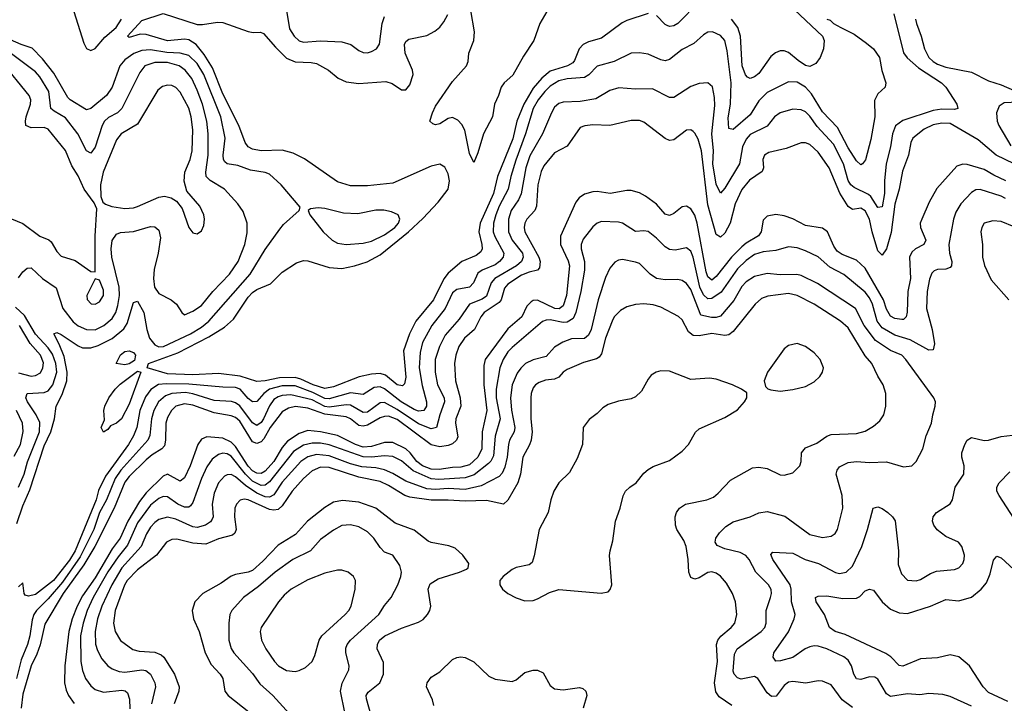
# Model space of a CAD drawing. Header units: inches. Extents: x 1308407 to 1441228, y 959628 to 1036311.
# Tile 487 of 656: x 1401095 to 1405724, y 984213 to 987427. Entities that reach past the tile are written whole.
import ezdxf

# ---------------------------------------------------------------- set-up
doc = ezdxf.new("R2010")
doc.units = ezdxf.units.IN
doc.header["$MEASUREMENT"] = 0
doc.layers.add('B4908', color=7, linetype='Continuous')

msp = doc.modelspace()

# ---------------------------------------------------------------- linework, layer by layer
at = {"layer": 'B4908', "color": 5}
for points, elevation in [([(1404684.8, 987524.8), (1404869.7, 987349.7), (1404877.8, 987330), (1404875.1, 987290), (1404859.2, 987250), (1404838.5, 987221.5), (1404810, 987206.9), (1404790, 987211.7), (1404754.7, 987234.7), (1404710, 987273), (1404690, 987280.8), (1404670, 987280.4), (1404648.2, 987271.8), (1404626.2, 987253.8), (1404570, 987174.8), (1404550, 987158), (1404530, 987150.8), (1404517.4, 987157.4), (1404507.4, 987167.4), (1404492.7, 987210), (1404483.8, 987350), (1404470.9, 987390), (1404442.3, 987430)], 2720), ([(1402349.6, 987470), (1402364, 987384), (1402385.3, 987350), (1402410, 987328.3), (1402430, 987321.5), (1402510, 987327.8), (1402610, 987322.8), (1402652.2, 987310), (1402690, 987281.7), (1402710, 987272.9), (1402730, 987271.5), (1402750, 987277.3), (1402772.4, 987290), (1402787.2, 987312.8), (1402799.5, 987410), (1402810, 987442.7)], 2740), ([(1403573.8, 987466.2), (1403540.6, 987410), (1403512.4, 987330), (1403463.6, 987256.4), (1403413.2, 987166.8), (1403372.7, 987130), (1403358.8, 987110), (1403346.5, 987070), (1403327.6, 987030), (1403318.9, 986970), (1403276.3, 986890), (1403250, 986801.1), (1403230, 986755.4), (1403210, 986798.5), (1403187.4, 986907.4), (1403173.9, 986933.9), (1403155.2, 986955.2), (1403130, 986967), (1403110, 986962.9), (1403070, 986936.8), (1403050, 986932.4), (1403037.1, 986937.1), (1403024.3, 986950), (1403035.5, 986990), (1403050, 987020.8), (1403130, 987136.6), (1403196.4, 987210), (1403204.5, 987230), (1403207.4, 987270), (1403230.3, 987329.7), (1403233.6, 987370), (1403217.1, 987470)], 2680), ([(1404288.4, 987510), (1404190.2, 987410), (1404170, 987398.4), (1404150, 987395.7), (1404140, 987400), (1404130, 987405), (1404090, 987446.6)], 2720), ([(1405204.6, 987455.4), (1405250, 987272.1), (1405267.6, 987247.6), (1405320.9, 987200.9), (1405429.3, 987130), (1405449.2, 987110), (1405500.8, 987030), (1405505.5, 987010), (1405490, 987005.4), (1405430, 987006), (1405390, 987000.3), (1405247.4, 986952.6), (1405212.6, 986927.4), (1405198, 986890), (1405189.2, 986830), (1405168.9, 986750), (1405161.3, 986670), (1405161.6, 986610), (1405150, 986547.3), (1405130, 986544), (1405096.2, 986596.3), (1405085.5, 986605.5), (1405017.8, 986637.8), (1405003.4, 986650), (1404990, 986670.7), (1404968.1, 986750), (1404921.3, 986841.3), (1404845.1, 986925.1), (1404810, 986973.7), (1404790, 986993.7), (1404770, 987003.4), (1404730, 987006.4), (1404671.2, 986988.8), (1404644.2, 986970), (1404610, 986927), (1404530, 986887.3), (1404510, 986864.7), (1404493.6, 986830), (1404479.3, 986750), (1404410, 986634.8), (1404390, 986611.6), (1404370, 986653.5), (1404354.7, 986750), (1404357.4, 986810), (1404348.8, 986891.2), (1404363.1, 987023.1), (1404362.1, 987062.1), (1404351.8, 987111.8), (1404330, 987129.7), (1404290, 987126.8), (1404250, 987112.5), (1404170, 987061.4), (1404150, 987061.2), (1404070, 987102.9), (1403990, 987100.6), (1403912.4, 987107.6), (1403870, 987094.8), (1403804.2, 987055.8), (1403730, 987042.1), (1403650, 987040.2), (1403630, 987033.1), (1403610, 987015.4), (1403594.8, 986990), (1403553.2, 986890), (1403493.2, 986786.8), (1403475, 986730), (1403452.3, 986607.7), (1403440.4, 986579.6), (1403406.1, 986530), (1403393.3, 986490), (1403393.8, 986430), (1403411.4, 986391.4), (1403458.6, 986330), (1403462.4, 986310), (1403455, 986290), (1403430.6, 986270), (1403328.4, 986210), (1403312.4, 986190), (1403290, 986126.6), (1403270, 986112.7), (1403209.5, 986090), (1403161.1, 986018.9), (1403095.5, 985944.5), (1403069.2, 985890), (1403049.3, 985830), (1403048, 985770), (1403059.9, 985710), (1403091.7, 985650), (1403093.3, 985630), (1403070.5, 985570), (1403055.2, 985510), (1403030, 985503.9), (1402970, 985526.4), (1402870, 985594.4), (1402810, 985627.6), (1402790, 985626.5), (1402730, 985582.4), (1402710, 985580.9), (1402650, 985614.5), (1402630, 985616.6), (1402550, 985605.1), (1402530, 985608.9), (1402470, 985640), (1402370, 985664.1), (1402330, 985660.5), (1402310, 985654.1), (1402290, 985640.8), (1402270, 985611.8), (1402241.3, 985550), (1402230, 985533.1), (1402210, 985519.1), (1402190, 985531.4), (1402130, 985611.5), (1402110, 985625.8), (1402091.9, 985631.9), (1402010, 985636.7), (1401910, 985668.2), (1401874.6, 985674.6), (1401810.3, 985670), (1401781.3, 985658.7), (1401748.7, 985630), (1401726.1, 985590), (1401714.9, 985550), (1401707.4, 985472.6), (1401697.7, 985450), (1401571.6, 985310), (1401544.3, 985270), (1401503.5, 985170), (1401470.6, 985110), (1401444.1, 985030), (1401378.9, 984901.1), (1401296.9, 984783.1), (1401230, 984703.9), (1401174.8, 984650), (1401162.3, 984630), (1401153.9, 984606.1), (1401143.1, 984530), (1401132.5, 984490), (1401102.8, 984417.3), (1401079.9, 984330)], 2760), ([(1404890.5, 987430), (1404905, 987425), (1404921.1, 987410), (1404955.8, 987390), (1405018.4, 987358.4), (1405076.8, 987316.8), (1405110.1, 987290.1), (1405137.8, 987250), (1405148.9, 987188.9), (1405168, 987130), (1405164, 987110), (1405130, 987078.4), (1405113.4, 987046.6), (1405115.7, 986970), (1405096.7, 986863.3), (1405071.7, 986768.3), (1405058, 986750), (1405050, 986744.7), (1405030, 986763.9), (1404990, 986824.9), (1404940.9, 986920.9), (1404870, 986993.8), (1404818.3, 987078.3), (1404790, 987109.9), (1404750, 987133.9), (1404710, 987134.8), (1404610, 987085.3), (1404570, 987045.6), (1404530, 986979.2), (1404450, 986911.1), (1404430, 986915.1), (1404426.1, 986966.1), (1404437.4, 987030), (1404439.8, 987130), (1404421.4, 987281.4), (1404409.8, 987330), (1404390, 987353.3), (1404352.7, 987370), (1404330, 987368.7), (1404310, 987356.4), (1404264.7, 987315.3), (1404210, 987287.4), (1404150, 987239.8), (1404130, 987234), (1404110, 987238.3), (1404050, 987264.9), (1404008.7, 987271.3), (1403970.9, 987269.1), (1403890, 987230.4), (1403811, 987209), (1403771.5, 987168.5), (1403750, 987155.7), (1403670, 987148.9), (1403630, 987139.1), (1403590, 987114), (1403563.7, 987090), (1403533.1, 987050), (1403510.1, 987010), (1403473.5, 986890), (1403427.5, 986767.5), (1403404.4, 986690), (1403392.4, 986630), (1403350, 986550.5), (1403333.7, 986510), (1403322.8, 986470), (1403322, 986430), (1403328.6, 986408.6), (1403371.5, 986330), (1403368.6, 986310), (1403351.6, 986290), (1403330, 986274.8), (1403270.4, 986249.6), (1403250, 986235.9), (1403228.4, 986190), (1403210.2, 986170), (1403150, 986158.9), (1403130, 986143.7), (1403095.7, 986070), (1403033.6, 985990), (1402989.3, 985910), (1402977.7, 985862.3), (1402974.2, 985790), (1402987.5, 985707.5), (1403008.3, 985630), (1403008.4, 985610), (1402994.8, 985590), (1402970, 985587.3), (1402950, 985594.7), (1402888.8, 985630), (1402810, 985690.9), (1402790, 985700.6), (1402761.3, 985698.7), (1402710, 985664.4), (1402650, 985672.2), (1402550, 985644.3), (1402530, 985646.8), (1402473.8, 985673.8), (1402390, 985705.2), (1402330, 985706.2), (1402269.7, 985690.3), (1402243, 985670), (1402210, 985632.6), (1402190, 985630.4), (1402170, 985645.9), (1402131.4, 985690), (1402110, 985697.9), (1402050, 985698.9), (1401890, 985713.9), (1401784.3, 985715.7), (1401748.2, 985711.8), (1401711.9, 985688.1), (1401686.2, 985653.8), (1401660.1, 985590), (1401646.8, 985510), (1401630.1, 985470), (1401607.2, 985430), (1401498.2, 985281.8), (1401466.3, 985213.7), (1401454.8, 985170), (1401356.7, 984930), (1401330, 984885.5), (1401255, 984790), (1401170, 984725.5), (1401136.3, 984716.3), (1401121.5, 984721.5), (1401116, 984730), (1401110, 984779), (1401090, 984761.2)], 2740), ([(1401350, 987465.7), (1401396.6, 987316.6), (1401410, 987291.7), (1401430, 987281.8), (1401450, 987292.2), (1401495.4, 987344.6), (1401548.7, 987390), (1401573.4, 987430)], 2740), ([(1404050, 987455.8), (1403950, 987424.1), (1403927.7, 987412.3), (1403830, 987340.2), (1403770, 987323.2), (1403744.7, 987310), (1403725.8, 987290), (1403704.4, 987235.6), (1403695.8, 987224.2), (1403671.2, 987210), (1403590, 987185.8), (1403550, 987153), (1403510, 987105.5), (1403465, 987030), (1403433.1, 986950), (1403413.6, 986866.4), (1403342.1, 986690), (1403322.7, 986610), (1403259.9, 986470), (1403254.1, 986430), (1403268.7, 986370), (1403269, 986350), (1403263.8, 986336.2), (1403242.1, 986317.9), (1403174.3, 986290), (1403110, 986235.5), (1403090, 986208.7), (1403041.2, 986110), (1402957.8, 986010), (1402927.4, 985950), (1402899.9, 985870), (1402910, 985746), (1402905.1, 985714.9), (1402895, 985705), (1402870, 985711.2), (1402815.3, 985755.3), (1402790, 985763.1), (1402750, 985760.3), (1402691.5, 985748.5), (1402570, 985700.7), (1402530, 985693.2), (1402474.7, 985710), (1402417.1, 985737.1), (1402390, 985744.8), (1402317.1, 985742.9), (1402249.6, 985729.6), (1402210, 985726.7), (1402131.7, 985751.7), (1402030, 985763.1), (1401910, 985756.8), (1401790, 985761.8), (1401694, 985790), (1401700.5, 985810), (1401838.5, 985861.5), (1401984.2, 985935.8), (1402058.3, 985981.7), (1402100.2, 986019.8), (1402170, 986122.8), (1402190, 986144.4), (1402210, 986158.2), (1402274, 986186), (1402330, 986240.7), (1402396.3, 986283.7), (1402430, 986295.4), (1402450, 986294), (1402550, 986262.7), (1402610, 986258), (1402669.6, 986269.6), (1402728.3, 986288.3), (1402790, 986321), (1402922.9, 986430), (1402990, 986492.8), (1403062.2, 986570), (1403109.9, 986630), (1403116.3, 986670), (1403110, 986702.6), (1403093.7, 986733.7), (1403070, 986747.8), (1403030, 986738), (1402850, 986659.1), (1402730, 986645.8), (1402650, 986645.8), (1402590, 986664.3), (1402433.6, 986773.6), (1402380.3, 986800.3), (1402330, 986813.6), (1402230, 986810.9), (1402190, 986818.5), (1402169.8, 986830), (1402155.4, 986850), (1402125.3, 986930), (1402050, 987078.1), (1402001.6, 987201.6), (1401963.4, 987263.4), (1401925.5, 987310), (1401890, 987332.1), (1401870, 987335.4), (1401790, 987328.1), (1401690, 987358.2), (1401661.4, 987358.6), (1401610, 987342.7), (1401601.7, 987350), (1401670, 987423.5), (1401770, 987456.2), (1401930, 987405.3), (1401955.2, 987404.8), (1402024.7, 987415.3), (1402050, 987413.2), (1402168.9, 987371.1), (1402193.4, 987366.6), (1402228.2, 987368.2), (1402242.2, 987362.2), (1402297.4, 987297.4), (1402350, 987245.6), (1402390, 987229.1), (1402465.9, 987225.9), (1402490, 987220.6), (1402547.4, 987190), (1402592.6, 987152.6), (1402630, 987134.8), (1402690, 987127.3), (1402816.2, 987136.2), (1402847, 987127), (1402890, 987097.1), (1402910, 987097.1), (1402930, 987120.5), (1402945.3, 987170), (1402942.8, 987190), (1402908.3, 987270), (1402904.3, 987310), (1402910, 987324.9), (1402924.8, 987335.2), (1403010, 987353.6), (1403047.1, 987372.9), (1403070, 987391.7), (1403090, 987416.4), (1403108.7, 987451.3)], 2720), ([(1405306.6, 987430), (1405310.9, 987410), (1405333.5, 987350), (1405348.9, 987290), (1405370, 987249.3), (1405389.3, 987230), (1405410, 987217.7), (1405450, 987204.6), (1405570, 987180.1), (1405650, 987139.1), (1405710, 987120.7), (1405770, 987094)], 2780), ([(1401081.8, 985058.2), (1401110, 985142), (1401143.4, 985216.6), (1401210, 985424.2), (1401241.3, 985490), (1401258.5, 985550), (1401267.2, 985610), (1401294.5, 985665.5), (1401317, 985730), (1401318.2, 985770), (1401304, 985844), (1401281.2, 985901.2), (1401255.1, 985950), (1401270, 985956.1), (1401290, 985947.5), (1401370, 985894.1), (1401390, 985885.2), (1401430, 985884), (1401464.2, 985895.8), (1401530, 985928.8), (1401585.7, 985974.3), (1401600.9, 985999.1), (1401630, 986097.1), (1401650, 986103.7), (1401678.3, 986050), (1401692.7, 985970), (1401705.6, 985930), (1401730, 985899.1), (1401749.8, 985889.8), (1401770.7, 985890), (1401898.7, 985950), (1401950, 985980.9), (1401984.9, 986010), (1402178.3, 986230), (1402250, 986347.2), (1402318, 986442), (1402336, 986464), (1402409.2, 986530), (1402414, 986546), (1402325.4, 986650), (1402270, 986700.2), (1402248.7, 986708.7), (1402180.2, 986720.2), (1402121.2, 986741.2), (1402070, 986749), (1402059.1, 986759.1), (1402052.9, 986770), (1402051.4, 986790), (1402061.8, 986870), (1402040.6, 986970), (1401960.8, 987170), (1401930, 987220.8), (1401890, 987258.3), (1401850, 987269.7), (1401787.7, 987272.3), (1401710, 987285.6), (1401670, 987283), (1401632.1, 987267.9), (1401590, 987239.1), (1401565.9, 987210), (1401529.6, 987110), (1401503.4, 987070), (1401430, 987009.9), (1401410, 987003.2), (1401332.3, 987050), (1401321.2, 987061.2), (1401255.1, 987175.1), (1401202.4, 987242.4), (1401153.5, 987293.5), (1401102.4, 987310), (1401012.2, 987350)], 2740), ([(1401090, 986212.9), (1401110, 986241.1), (1401130, 986259.6), (1401150, 986260.2), (1401203.2, 986210), (1401267, 986167), (1401298.8, 986070), (1401346.7, 986006.7), (1401370, 985987.9), (1401409.1, 985970), (1401450, 985968.8), (1401491.3, 985988.7), (1401530, 986022.5), (1401547.1, 986050), (1401557.3, 986082.7), (1401564.2, 986130), (1401563, 986170), (1401528.6, 986310), (1401525.6, 986350), (1401530.4, 986389.6), (1401550, 986419.3), (1401570, 986426.6), (1401630, 986430.8), (1401710, 986455.2), (1401730, 986453.8), (1401750, 986438.3), (1401758.1, 986401.9), (1401747, 986330), (1401727.9, 986252.1), (1401725, 986210), (1401729.6, 986170), (1401750, 986139.3), (1401807, 986110), (1401833.1, 986090), (1401858, 986050), (1401870, 986039.3), (1401910, 986056.9), (1401950, 986083.5), (1402004, 986150), (1402082.2, 986230), (1402123.2, 986290), (1402154, 986370), (1402165.3, 986425.3), (1402164.8, 986470), (1402145.4, 986525.4), (1402121.4, 986561.4), (1402058, 986630), (1401991.3, 986671.3), (1401972.3, 986690), (1401969.9, 986710), (1401981.5, 986790), (1401981.8, 986890), (1401975.7, 986950), (1401954.4, 987030), (1401930, 987095.4), (1401904.3, 987150), (1401874, 987190), (1401844.8, 987210), (1401790, 987226), (1401730, 987226.3), (1401683.9, 987210), (1401660.4, 987179.6), (1401575.3, 987010), (1401555.2, 986990), (1401512.2, 986967.8), (1401494.2, 986950), (1401483.7, 986930), (1401450, 986828.3), (1401430, 986800.4), (1401410, 986810.9), (1401369.4, 986890), (1401310, 986966.1), (1401256.8, 986996.8), (1401242.2, 987010), (1401231.8, 987090), (1401190, 987158.9), (1401170, 987181.6), (1401026, 987290)], 2760), ([(1401030, 986502.4), (1401110, 986468.7), (1401190, 986410.2), (1401232.4, 986392.4), (1401243.5, 986383.5), (1401270, 986337), (1401290, 986314.9), (1401355.8, 986295.8), (1401430, 986243), (1401450, 986242), (1401449.9, 986410), (1401457.9, 986537.9), (1401445.5, 986565.5), (1401398.4, 986630), (1401370, 986692.9), (1401339.8, 986739.8), (1401310, 986811.6), (1401230, 986912.2), (1401210, 986920.4), (1401150, 986918.7), (1401125, 986930), (1401122, 986950), (1401125.8, 986970), (1401146.2, 987030), (1401147, 987050), (1401140.5, 987070), (1401009.4, 987230)], 2780), ([(1405790, 987039.8), (1405723.9, 987036.1), (1405700, 987020), (1405687.3, 986990), (1405690.6, 986950.6), (1405698.9, 986930), (1405754.4, 986834.4)], 2780), ([(1405770.3, 986750), (1405686.7, 986790), (1405601.6, 986861.6), (1405470, 986938.6), (1405430, 986940.1), (1405390, 986933.6), (1405347.2, 986912.8), (1405294, 986870), (1405285, 986850), (1405274.6, 986790), (1405245.4, 986714.6), (1405230.4, 986630), (1405210, 986559.2), (1405193.1, 986426.9), (1405170, 986349.8), (1405150, 986320.8), (1405130, 986340.7), (1405102.6, 986430), (1405089.9, 986490), (1405070, 986529.1), (1405050, 986541.2), (1405010, 986534.7), (1404990, 986549.2), (1404951.7, 986611.7), (1404901.5, 986730), (1404850, 986803.9), (1404810, 986840.2), (1404790, 986848.1), (1404770, 986848), (1404698.8, 986821.2), (1404617.3, 986802.7), (1404596.5, 986790), (1404589.5, 986770.5), (1404591.6, 986730), (1404585.8, 986714.2), (1404527.1, 986672.9), (1404490.6, 986629.4), (1404458.5, 986561.5), (1404436, 986470), (1404410, 986423.6), (1404390, 986404.7), (1404370, 986417.5), (1404330, 986556.8), (1404300.9, 986810), (1404285.3, 986865.3), (1404270, 986894.2), (1404261.3, 986901.3), (1404250, 986908.9), (1404230, 986907.1), (1404170, 986862.5), (1404150, 986859.8), (1404130, 986869), (1404030, 986946), (1404010, 986953.2), (1403970, 986954), (1403870, 986929), (1403790, 986933), (1403751.7, 986928.3), (1403730, 986920.4), (1403670, 986832.8), (1403610, 986801.5), (1403559.2, 986740.8), (1403546.9, 986713.1), (1403531.3, 986650), (1403525.4, 986550), (1403517.1, 986530), (1403480.1, 986490), (1403470.6, 986470), (1403467.1, 986450), (1403469.7, 986430), (1403535.9, 986310), (1403541.9, 986290), (1403538.8, 986261.2), (1403530.4, 986249.6), (1403490, 986240.4), (1403454.3, 986225.7), (1403390, 986184.1), (1403374.7, 986165.3), (1403358.3, 986110), (1403350, 986098), (1403278.5, 986050), (1403263.4, 986030), (1403232.8, 985970), (1403186.1, 985930), (1403160.5, 985890), (1403145.6, 985850), (1403139.1, 985810), (1403143.7, 985730), (1403166.9, 985650), (1403169.7, 985610.3), (1403145.7, 985550), (1403144.6, 985530), (1403154.5, 985465.5), (1403149.5, 985450), (1403130, 985433.7), (1403110, 985425.7), (1403070, 985419.3), (1403030, 985427.9), (1402870, 985547.9), (1402830, 985562.5), (1402810, 985562.1), (1402790, 985555), (1402730, 985521.3), (1402710, 985515.5), (1402690, 985519.2), (1402650, 985550.9), (1402630, 985560.8), (1402530, 985572.5), (1402450, 985601.5), (1402391.7, 985608.3), (1402359, 985601), (1402330, 985583.1), (1402272.9, 985510), (1402243.9, 985456.1), (1402230, 985442.7), (1402210, 985435.4), (1402190, 985441.8), (1402130, 985539.2), (1402110, 985556.6), (1402090, 985564.9), (1402010, 985579), (1401910, 985614.3), (1401870, 985621.7), (1401830, 985610.3), (1401808.8, 985590), (1401790, 985557.1), (1401782.6, 985530), (1401781.4, 985450), (1401776.1, 985424), (1401764.4, 985410), (1401718.2, 985381.8), (1401690, 985358.2), (1401610, 985279.5), (1401590, 985252.8), (1401539, 985130), (1401448.7, 984950), (1401396.3, 984863.7), (1401299.7, 984730), (1401214.1, 984585.9), (1401192.4, 984487.6), (1401176.4, 984443.6), (1401149.4, 984390), (1401110, 984256), (1401101.6, 984190)], 2780), ([(1405731.5, 986670), (1405675.8, 986695.8), (1405630, 986723.5), (1405550, 986747.1), (1405530, 986748.6), (1405501.8, 986738.2), (1405406.8, 986633.2), (1405371.4, 986570), (1405335.9, 986490), (1405329.1, 986470), (1405330.7, 986450), (1405354.8, 986390), (1405346.5, 986370), (1405307.1, 986350), (1405290, 986334.7), (1405279.2, 986310), (1405282.7, 986210), (1405270.4, 986149.6), (1405268.3, 986051.7), (1405263, 986030), (1405250, 986017.5), (1405242.7, 986017.3), (1405210, 986022.9), (1405190, 986033.7), (1405170, 986065.5), (1405156.5, 986110), (1405070, 986259.1), (1405030, 986295.9), (1404962.6, 986322.6), (1404939.3, 986339.3), (1404922.7, 986362.7), (1404893.1, 986430), (1404870, 986446.4), (1404790, 986459.5), (1404730.8, 986490.8), (1404690, 986504.6), (1404650, 986510.9), (1404610, 986503.9), (1404590, 986484.7), (1404581.4, 986430), (1404569.5, 986410.5), (1404510, 986376.8), (1404490, 986359.7), (1404441.9, 986310), (1404370, 986219.3), (1404350, 986203.2), (1404330, 986217.7), (1404322.2, 986242.2), (1404280.9, 986470), (1404270, 986508.4), (1404250, 986538.4), (1404230, 986550.6), (1404210, 986546.6), (1404170, 986515.3), (1404150, 986505.9), (1404130, 986513.6), (1404090, 986559.5), (1404037.5, 986597.5), (1404010, 986613.6), (1403970, 986623.7), (1403950, 986623.9), (1403870.7, 986609.3), (1403810, 986619), (1403790, 986617.6), (1403750, 986606.5), (1403726, 986590), (1403710.1, 986569.9), (1403637.5, 986410), (1403638.4, 986370), (1403674.2, 986294.2), (1403680.4, 986270), (1403666.7, 986130), (1403650, 986081.7), (1403631.6, 986068.4), (1403610.7, 986069.3), (1403530, 986107.8), (1403510, 986106.8), (1403499.3, 986100.7), (1403480.3, 986079.7), (1403455.4, 986030), (1403390, 985973.5), (1403283.8, 985830), (1403278.2, 985801.8), (1403277.8, 985710), (1403291, 985590), (1403269.8, 985490), (1403267.7, 985410), (1403249.1, 985370), (1403210, 985334.5), (1403170, 985322.7), (1403130, 985322.2), (1403067.1, 985312.9), (1403030, 985314.1), (1402988.4, 985330), (1402963.2, 985350), (1402931.5, 985391.5), (1402910.7, 985410), (1402850, 985439.3), (1402810, 985440.1), (1402750, 985419.8), (1402710, 985417.5), (1402674.8, 985430), (1402590, 985471.5), (1402509.8, 985490.2), (1402450, 985495.2), (1402410, 985481), (1402354.6, 985445.4), (1402330, 985416), (1402290.6, 985350), (1402250, 985304.5), (1402230, 985293), (1402210, 985294.9), (1402190, 985306.9), (1402170, 985328), (1402110, 985420.1), (1402090, 985441.1), (1402050, 985459.4), (1401974.4, 985465.6), (1401950, 985455.7), (1401932.2, 985430), (1401897.1, 985330), (1401870, 985273.7), (1401850, 985257.7), (1401790, 985289.9), (1401770, 985281.8), (1401690, 985202.2), (1401658.1, 985161.9), (1401604.5, 985070), (1401567.9, 984990), (1401530, 984939.9), (1401450, 984803.3), (1401390, 984718.1), (1401365.4, 984670), (1401341.9, 984610), (1401326.9, 984550), (1401307.4, 984390), (1401306.8, 984310), (1401314.3, 984274.3), (1401325.3, 984250), (1401351.7, 984211.7)], 2820), ([(1405730, 986586.3), (1405710, 986597.3), (1405611, 986629), (1405590, 986626.5), (1405570, 986615.3), (1405519.3, 986560.7), (1405497, 986523), (1405485.1, 986490), (1405463.5, 986370), (1405467.2, 986330), (1405477.3, 986290), (1405476.2, 986270), (1405470, 986262.7), (1405450, 986254.8), (1405410, 986252.2), (1405393.9, 986246.1), (1405384.2, 986235.8), (1405372.9, 986207.1), (1405362, 986150), (1405358.4, 986070), (1405385, 985970), (1405396.7, 985903.3), (1405390, 985875.1), (1405370, 985873.1), (1405281.7, 985921.7), (1405210, 985944.6), (1405150, 985978.3), (1405126.8, 986010), (1405104.5, 986090), (1405090, 986120.2), (1405070, 986146.5), (1404969.5, 986229.5), (1404904.3, 986264.3), (1404850, 986312.3), (1404790, 986340.2), (1404750, 986354.4), (1404710, 986359.8), (1404650, 986341.4), (1404590, 986335.6), (1404550, 986323.7), (1404510, 986294.7), (1404470, 986255.3), (1404393.3, 986146.7), (1404350, 986116.4), (1404330, 986115.1), (1404310, 986133), (1404292.2, 986170), (1404262, 986310), (1404250, 986339.3), (1404230, 986355.3), (1404176.4, 986343.6), (1404150, 986346.6), (1404130, 986359), (1404090, 986399.4), (1404050, 986431.5), (1404030, 986435.1), (1403990, 986430.7), (1403930, 986469.8), (1403910, 986475.7), (1403830, 986479), (1403810, 986470.7), (1403790, 986453.8), (1403744.9, 986395.1), (1403735, 986370), (1403735.4, 986350), (1403750.6, 986290), (1403750.1, 986250), (1403734.2, 986150), (1403709.8, 986050.2), (1403697.4, 986022.6), (1403670, 986004.9), (1403650, 986003.4), (1403590, 986015.6), (1403570, 986014.8), (1403552.5, 986007.5), (1403410, 985885.3), (1403390, 985864.9), (1403368.2, 985830), (1403352.8, 985790), (1403334.8, 985690), (1403334.8, 985650), (1403353.9, 985550), (1403330.9, 985469.1), (1403322.6, 985377.4), (1403310, 985351.1), (1403299.6, 985340.4), (1403231.8, 985288.1), (1403190, 985272.9), (1403066, 985266), (1403030, 985268.5), (1402945.6, 985305.6), (1402890, 985353.1), (1402850, 985373), (1402810, 985376.5), (1402750, 985369.7), (1402710, 985372.7), (1402550, 985427.8), (1402510, 985435.8), (1402470, 985436.9), (1402430, 985426.3), (1402382.2, 985397.8), (1402270, 985254.5), (1402250, 985239.2), (1402230, 985237.9), (1402190, 985258.3), (1402157.6, 985290), (1402090, 985375), (1402070, 985386.5), (1402050, 985389), (1402030, 985383.6), (1401999.6, 985360.4), (1401975.5, 985324.5), (1401950.1, 985269.9), (1401910, 985156.9), (1401898.9, 985141.1), (1401890, 985135.2), (1401870, 985136), (1401839.6, 985150), (1401790, 985183.7), (1401770, 985185.9), (1401750, 985176.6), (1401710, 985144.4), (1401650, 985061.1), (1401602.6, 984957.4), (1401558, 984902), (1401510, 984831.1), (1401441.5, 984710), (1401413, 984650), (1401393, 984590), (1401381.1, 984530), (1401382.9, 984410), (1401390, 984366.7), (1401404.8, 984330), (1401430, 984295), (1401450, 984278.2), (1401490, 984265.4), (1401575.1, 984275.1), (1401591.8, 984271.8), (1401602, 984262), (1401612.1, 984232.1), (1401612.9, 984187.1)], 2840), ([(1405770, 986453.7), (1405710, 986478.4), (1405670, 986481.3), (1405630.2, 986469.8), (1405618.2, 986450), (1405614.5, 986430), (1405621.8, 986370), (1405621.6, 986310), (1405631.8, 986271.8), (1405663.4, 986203.4), (1405745.5, 986110)], 2860), ([(1405010, 984193.6), (1404962, 984230), (1404910, 984300.3), (1404870, 984318), (1404850, 984319.3), (1404792, 984308), (1404730, 984316.4), (1404710, 984312.6), (1404690, 984296.2), (1404652.6, 984247.4), (1404630, 984245.6), (1404610, 984262), (1404566.4, 984330), (1404550, 984339.5), (1404486.9, 984326.9), (1404470, 984332.7), (1404454.8, 984350), (1404450, 984364.5), (1404456.5, 984443.5), (1404467.7, 984470), (1404582, 984550), (1404598, 984570), (1404604.1, 984590), (1404604.5, 984650), (1404625.2, 984710), (1404629.8, 984730), (1404628.2, 984748.2), (1404615.3, 984770), (1404556.1, 984830), (1404525.4, 984890), (1404508.5, 984908.5), (1404482.4, 984922.4), (1404410, 984938.8), (1404374.5, 984954.5), (1404365.6, 984970), (1404367.5, 984990), (1404385.2, 985014.8), (1404414.9, 985045.1), (1404450, 985066.4), (1404529.5, 985090), (1404570.7, 985109.3), (1404610, 985115.2), (1404693.1, 985093.1), (1404810, 985007.5), (1404870, 984993.4), (1404910, 984998.3), (1404928.8, 985011.2), (1404940.4, 985030), (1404965.5, 985130), (1404961.4, 985190), (1404934, 985290), (1404938.7, 985310), (1404950, 985325.7), (1404990, 985344.9), (1405030, 985350.2), (1405090, 985345), (1405170, 985349), (1405250, 985325.3), (1405290, 985330.3), (1405310.6, 985349.4), (1405341.4, 985410), (1405356.4, 985470), (1405382.6, 985530), (1405387.6, 985570), (1405399.7, 985610), (1405400.4, 985630), (1405393.1, 985650), (1405262, 985830), (1405242.4, 985850), (1405190, 985871.9), (1405119.1, 985919.1), (1405066, 985990), (1405024.4, 986070), (1404846.4, 986186.4), (1404770, 986223.9), (1404749.4, 986229.4), (1404670, 986227.2), (1404610, 986234.3), (1404550, 986219.6), (1404510, 986194.3), (1404490, 986172.4), (1404453.2, 986106.8), (1404390, 986033.9), (1404370, 986027.1), (1404347.7, 986027.7), (1404297.4, 986037.4), (1404250, 986158.1), (1404230, 986187.5), (1404210, 986201.4), (1404190, 986206), (1404130, 986203.4), (1404090, 986210.5), (1404059.5, 986230), (1404010, 986280.8), (1403990, 986286.8), (1403930, 986299.8), (1403910, 986296.1), (1403893.2, 986286.8), (1403870, 986259.7), (1403850, 986215.6), (1403814.5, 986110), (1403781.6, 985970), (1403770, 985943.4), (1403750, 985928.1), (1403690, 985926.5), (1403649.6, 985910.4), (1403610, 985886.8), (1403570, 985843.7), (1403510, 985828.7), (1403474, 985810), (1403450.8, 985789.2), (1403434.1, 985765.9), (1403410.1, 985710), (1403402.3, 985650), (1403407.9, 985592.1), (1403423.9, 985510), (1403419.9, 985490), (1403398.6, 985450), (1403393, 985430), (1403387.2, 985370), (1403376.7, 985323.3), (1403364.3, 985295.7), (1403350, 985279.5), (1403265.1, 985234.9), (1403190, 985218.8), (1403110, 985222.8), (1403050, 985218.3), (1403010, 985222.3), (1402910, 985257.4), (1402850, 985294.2), (1402811, 985311), (1402770, 985319.5), (1402704.4, 985324.4), (1402650, 985338.6), (1402550, 985376.7), (1402490, 985382.3), (1402450, 985372.1), (1402417.5, 985350), (1402330, 985253.2), (1402290, 985192.8), (1402270, 985182.7), (1402250, 985184.2), (1402210, 985201.3), (1402157.2, 985237.2), (1402110, 985277.8), (1402090, 985288.3), (1402070, 985287.3), (1402059, 985281), (1402030, 985249.8), (1402010, 985201.3), (1402000.3, 985150), (1402004.3, 985090), (1402000.7, 985079.3), (1401993.1, 985066.9), (1401969.2, 985050), (1401930, 985039.4), (1401910, 985042.9), (1401830, 985078.7), (1401790, 985088.9), (1401750, 985077.3), (1401730, 985063.6), (1401710, 985041.6), (1401691, 985010), (1401666.9, 984950), (1401576.3, 984850), (1401527.9, 984770), (1401481.4, 984670), (1401460.4, 984610), (1401449.7, 984550), (1401451.7, 984491.7), (1401461.1, 984461.1), (1401482.2, 984422.2), (1401509.7, 984389.7), (1401530, 984375.3), (1401563.1, 984363.1), (1401590, 984360.1), (1401670, 984370.5), (1401688.2, 984368.2), (1401710.1, 984350), (1401731.2, 984310), (1401734.3, 984290), (1401714.6, 984210)], 2860), ([(1404443.2, 984203.2), (1404383.2, 984243.2), (1404367.4, 984267.4), (1404362.1, 984310), (1404375.6, 984410), (1404371.3, 984490), (1404377.8, 984510), (1404391.3, 984528.7), (1404440.7, 984570), (1404457.5, 984590), (1404467.3, 984630), (1404460.2, 984690), (1404446, 984730), (1404418.2, 984778.2), (1404390, 984810.9), (1404370, 984824.5), (1404350, 984830.8), (1404330, 984827.6), (1404290, 984802.4), (1404270, 984796.4), (1404250, 984805.1), (1404240.8, 984830), (1404238.3, 984890), (1404229.1, 984950), (1404218.3, 984978.3), (1404184.6, 985030), (1404178.5, 985050), (1404176.4, 985090), (1404183.9, 985110), (1404198, 985130), (1404226.3, 985150), (1404326.6, 985170), (1404357.1, 985182.9), (1404379.5, 985200.5), (1404437.7, 985262.3), (1404540, 985319.9), (1404570, 985323.6), (1404610, 985317.3), (1404670, 985287.5), (1404690, 985285.2), (1404730, 985296.2), (1404762.4, 985330), (1404769.7, 985350), (1404771.2, 985390), (1404790, 985414.2), (1404843.1, 985436.9), (1404890, 985469.3), (1404910, 985476.4), (1405030, 985481.9), (1405070, 985492), (1405110, 985515.8), (1405138.8, 985541.2), (1405157.6, 985570), (1405168, 985610), (1405168, 985670), (1405155.6, 985710), (1405130.5, 985750.5), (1405102.2, 985810), (1405070, 985847.5), (1404990, 985977.8), (1404955, 986010), (1404830, 986089.9), (1404750, 986130.8), (1404710, 986139.7), (1404612.5, 986127.5), (1404582.9, 986117.1), (1404552.9, 986090), (1404450, 985961.3), (1404430, 985945.3), (1404410, 985942.3), (1404350, 985952.6), (1404290, 985940.9), (1404261.9, 985941.9), (1404238.9, 985958.9), (1404210, 986015.8), (1404192.2, 986032.2), (1404110, 986076.1), (1404073.2, 986086.8), (1404030, 986091.5), (1403990, 986088), (1403950, 986077.8), (1403919.3, 986060.7), (1403890.2, 986030), (1403880.4, 986010), (1403849.7, 985930), (1403830, 985855.8), (1403819.2, 985840.8), (1403807.9, 985832.1), (1403745.3, 985814.7), (1403670, 985782.8), (1403650.5, 985769.5), (1403630, 985747.1), (1403610, 985737.3), (1403567.9, 985732.1), (1403538, 985722), (1403519.7, 985710), (1403510, 985696.8), (1403500.1, 985670), (1403498.4, 985650), (1403498.6, 985550), (1403504, 985490), (1403500.1, 985450), (1403492.3, 985427.7), (1403460.1, 985370), (1403449.3, 985290), (1403438, 985250), (1403390, 985168.6), (1403370, 985149), (1403290, 985165.9), (1403190, 985162.9), (1403110, 985168.5), (1403030, 985167.9), (1402930, 985181.6), (1402906, 985190), (1402830, 985237.9), (1402790, 985256.2), (1402690, 985276), (1402550, 985321.5), (1402510, 985323.8), (1402470, 985306.6), (1402430.1, 985270), (1402376.3, 985210), (1402330, 985141.1), (1402310, 985124), (1402290, 985120.6), (1402270, 985124.6), (1402170, 985170.3), (1402150, 985173.2), (1402131.8, 985168.2), (1402115, 985150), (1402107.6, 985130), (1402105.5, 985090), (1402112.8, 985030), (1402106.9, 985013.1), (1402096.3, 985003.7), (1402030, 984986.3), (1401970, 984961.3), (1401910, 984965.8), (1401834.6, 984985.4), (1401810, 984983), (1401785.8, 984970), (1401738.5, 984910), (1401650, 984841.2), (1401601.1, 984790), (1401588.4, 984768.4), (1401545, 984650), (1401537.1, 984590), (1401544.3, 984550), (1401570, 984508.4), (1401626.7, 984466.7), (1401657.7, 984457.7), (1401730, 984454.2), (1401760.9, 984440.9), (1401773, 984430), (1401823.9, 984350), (1401845.6, 984290), (1401842.9, 984270), (1401821.5, 984210)], 2880), ([(1401090.5, 985229.5), (1401117, 985290), (1401131.8, 985348.2), (1401187.8, 985490), (1401190, 985533.1), (1401173.4, 985570), (1401132.4, 985630), (1401124.5, 985650), (1401129.8, 985670), (1401210, 985675), (1401230, 985682.9), (1401251.8, 985710), (1401270.4, 985770), (1401265.9, 985810), (1401250, 985855), (1401230, 985883.8), (1401169.4, 985949.4), (1401117.2, 986037.2), (1401076.2, 986076.2)], 2760), ([(1401090, 985767.5), (1401150, 985751.7), (1401170, 985753.6), (1401193.3, 985766.7), (1401204.8, 985790), (1401206.7, 985813.3), (1401193.4, 985850), (1401144.5, 985904.5), (1401094, 985990)], 2780), ([(1401070, 985374.7), (1401098.6, 985430), (1401111.8, 985491.8), (1401109, 985530), (1401080.3, 985590)], 2780), ([(1405570, 984199.9), (1405470, 984245.7), (1405434.9, 984254.9), (1405370, 984259.4), (1405326.5, 984253.5), (1405270, 984257.2), (1405190, 984245.5), (1405170, 984257.9), (1405130, 984326.3), (1405115.5, 984335.5), (1405090, 984337), (1405050, 984325), (1405030, 984328), (1405016.8, 984350), (1405005.5, 984390), (1404990, 984415.4), (1404970, 984431.6), (1404889.7, 984470), (1404850, 984482.2), (1404830, 984484), (1404810, 984479.3), (1404788.3, 984470), (1404730, 984427.8), (1404672.5, 984412.5), (1404650, 984411.8), (1404638.3, 984430), (1404640.4, 984450), (1404710.3, 984549.7), (1404736.9, 984610), (1404740.4, 984630), (1404724.4, 984690), (1404722.8, 984750), (1404718.1, 984770), (1404636.2, 984890), (1404627.1, 984912.9), (1404636.2, 984923.8), (1404730, 984919.4), (1404788.7, 984888.7), (1404851.5, 984870), (1404930, 984828.7), (1404950, 984822.7), (1404981.3, 984830), (1405010, 984857.6), (1405054.1, 984950), (1405080.9, 985030), (1405107.1, 985130), (1405130, 985136.9), (1405150, 985129.1), (1405177.4, 985110), (1405199, 985090), (1405210.8, 985070.8), (1405226.3, 984930), (1405225.7, 984865.7), (1405241.7, 984821.7), (1405270, 984791.8), (1405310, 984789.2), (1405330, 984795.8), (1405376.7, 984823.4), (1405406.3, 984833.7), (1405490, 984842.6), (1405510, 984850.3), (1405529.7, 984870), (1405536.1, 984890), (1405536.5, 984910), (1405525.1, 984950), (1405509.6, 984970), (1405450, 984997.2), (1405408.4, 985028.4), (1405392.6, 985050), (1405386.9, 985070), (1405389.7, 985090), (1405405.6, 985110), (1405470, 985150.4), (1405481, 985170), (1405493.1, 985230), (1405534.8, 985290), (1405536.2, 985330), (1405525, 985370), (1405524.1, 985390), (1405538.8, 985430), (1405550, 985450.3), (1405570, 985463.1), (1405630, 985448.3), (1405649.8, 985450.2), (1405710, 985467.3), (1405790, 985477.3)], 2840), ([(1405803.7, 985030), (1405700.8, 985190), (1405689.8, 985210), (1405688.6, 985230), (1405700.5, 985250), (1405750, 985300.9)], 2820), ([(1402790, 984005.1), (1402725.1, 984234.9), (1402725, 984250), (1402734.1, 984265.9), (1402789.1, 984310), (1402805.2, 984350), (1402805, 984405), (1402776, 984470), (1402776.8, 984490), (1402787.5, 984510), (1402811.9, 984530), (1402890, 984567.1), (1402970, 984594.8), (1402992.3, 984607.7), (1403012, 984630), (1403023.4, 984650), (1403028.4, 984670), (1403016.2, 984750), (1403025.7, 984774.3), (1403062.3, 984797.7), (1403163.7, 984830), (1403195.6, 984844.4), (1403203.7, 984850), (1403207.3, 984870), (1403179.1, 984910), (1403142, 984942), (1403113.6, 984953.6), (1403030, 984969.3), (1403015.8, 984975.8), (1402950, 985027.7), (1402860.7, 985060.7), (1402770, 985130.3), (1402690, 985159.4), (1402612.7, 985167.3), (1402570, 985159.1), (1402530, 985134.2), (1402448.2, 985070), (1402392.5, 985007.5), (1402310, 984956.1), (1402239, 984881), (1402190, 984838), (1402170, 984829.1), (1402110, 984819.1), (1402090, 984811), (1402042.1, 984777.9), (1401955.6, 984730), (1401919.1, 984690), (1401905.8, 984650), (1401912.8, 984610), (1401939.8, 984550), (1401967.5, 984450), (1401995.7, 984395.7), (1402038, 984350), (1402050.8, 984330), (1402059.3, 984270), (1402075.8, 984250), (1402173.1, 984173.1)], 2920), ([(1402623.7, 984170), (1402603.9, 984270), (1402611.6, 984308.4), (1402642.9, 984370), (1402644, 984390), (1402627.9, 984450), (1402627.9, 984472.1), (1402635, 984490), (1402651.3, 984510), (1402783.1, 984630), (1402810, 984673.4), (1402842.2, 984710), (1402873.6, 984770), (1402887.6, 984810), (1402889.7, 984829.7), (1402881.8, 984861.8), (1402850, 984909.2), (1402810, 984924.5), (1402790, 984945.6), (1402759.8, 984990), (1402730, 985019.3), (1402690, 985042.2), (1402650, 985052.9), (1402610, 985048.4), (1402570, 985027.4), (1402510, 984982.6), (1402462.9, 984930), (1402379.2, 984890), (1402295.8, 984830), (1402218.2, 984761.8), (1402147.2, 984710), (1402093, 984650), (1402083.8, 984630), (1402078, 984590), (1402079.1, 984510), (1402090, 984470.4), (1402102, 984450), (1402190, 984353.2), (1402224.9, 984304.9), (1402285.4, 984250), (1402363.8, 984163.8)], 2940), ([(1405741.4, 984221.4), (1405650, 984264.7), (1405625.2, 984290), (1405560.7, 984390), (1405510, 984431.2), (1405470, 984440.5), (1405410, 984427.4), (1405330, 984422.5), (1405247.2, 984387.2), (1405230, 984391.6), (1405191.3, 984431.3), (1405167.8, 984447.8), (1404976.2, 984536.2), (1404929.8, 984550), (1404901.8, 984570), (1404878.5, 984630), (1404840.4, 984690), (1404837, 984710), (1404850, 984716.9), (1404890, 984719), (1404965.4, 984705.4), (1405030, 984707.5), (1405045.1, 984714.9), (1405070, 984741.2), (1405090, 984750.1), (1405110, 984744.7), (1405149.7, 984689.7), (1405190, 984655.1), (1405230, 984638.6), (1405270, 984634.7), (1405376.9, 984670), (1405450, 984701.7), (1405510, 984694.4), (1405570, 984711.7), (1405615.3, 984750), (1405640, 984780), (1405657.5, 984822.5), (1405673.5, 984886.5), (1405690, 984905.3), (1405710, 984896.5), (1405790, 984823.1)], 2820), ([(1403042.8, 984202.8), (1403035.6, 984230), (1403007.6, 984290), (1403010.6, 984310), (1403030, 984336.5), (1403070, 984361.8), (1403130, 984419.4), (1403150, 984429.3), (1403170, 984432.1), (1403190, 984429.1), (1403230, 984408.1), (1403301.4, 984341.4), (1403330, 984326), (1403410, 984316.1), (1403430, 984323.1), (1403470, 984357.8), (1403510, 984368.5), (1403530, 984368.4), (1403556.5, 984356.5), (1403590, 984296.5), (1403610, 984280.9), (1403650, 984276), (1403728, 984288), (1403743, 984283), (1403757.4, 984270), (1403762.4, 984250), (1403744.1, 984190)], 2880)]:
    msp.add_lwpolyline(points, dxfattribs=dict(at, elevation=elevation))
for points, elevation in [([(1401790, 987119.9), (1401766.9, 987113.1), (1401744.6, 987095.4), (1401650, 986936.2), (1401573, 986890), (1401550, 986862.4), (1401488.5, 986710), (1401476, 986650), (1401476.2, 986596.2), (1401485.7, 986570), (1401499.4, 986559.4), (1401529.1, 986549.1), (1401590, 986540.1), (1401630, 986542.6), (1401650, 986549.1), (1401750, 986593.3), (1401776.8, 986596.8), (1401808, 986590), (1401833.3, 986573.3), (1401859.3, 986539.3), (1401890.4, 986450), (1401910, 986424.9), (1401930, 986420.7), (1401950, 986434), (1401960.6, 986459.4), (1401964.4, 986490), (1401960.4, 986510), (1401941.5, 986550), (1401880.6, 986620.6), (1401868.1, 986668.1), (1401872.1, 986710), (1401896.6, 986770), (1401906.3, 986810), (1401909.2, 986909.2), (1401902.3, 986970), (1401890, 987011.7), (1401850, 987087.2), (1401830, 987109.1), (1401810, 987118.1)], 2780), ([(1402498, 986542), (1402462.4, 986537.6), (1402451, 986530), (1402459.1, 986510), (1402522.6, 986430), (1402564.9, 986390), (1402590, 986376.5), (1402630.2, 986370.2), (1402710, 986376.3), (1402750, 986385.3), (1402810, 986415.3), (1402859.1, 986450), (1402876.8, 986470), (1402882, 986490), (1402874, 986510), (1402844, 986524), (1402807.7, 986532.3), (1402770, 986531.2), (1402685.3, 986514.7), (1402618.3, 986518.3), (1402530, 986539.1)], 2740), ([(1401450, 986209.2), (1401410.3, 986130), (1401411.8, 986111.8), (1401431.8, 986091.8), (1401450, 986090.3), (1401470, 986100.8), (1401489.8, 986130), (1401490, 986156), (1401470, 986202)], 2780), ([(1404750, 985905), (1404710, 985895.5), (1404690, 985879.8), (1404610.3, 985770), (1404595.3, 985730), (1404602, 985702), (1404612, 985692), (1404626.6, 985686.6), (1404670, 985680.2), (1404730, 985687.8), (1404790, 985702.7), (1404830, 985724.5), (1404857.6, 985750), (1404869.8, 985770), (1404873.6, 985790), (1404858.4, 985830), (1404830, 985861.2), (1404790, 985891.3)], 2920), ([(1401590, 985804.5), (1401549.4, 985810), (1401570, 985852.2), (1401590, 985866.5), (1401610, 985870.2), (1401630, 985862.6), (1401640.3, 985850), (1401635.4, 985824.6), (1401610, 985808.5)], 2720), ([(1401490, 985488.7), (1401479, 985510), (1401493.8, 985546.2), (1401491.2, 985590), (1401495.4, 985610), (1401514.5, 985650), (1401543.8, 985690), (1401567, 985713), (1401650, 985774.4), (1401664.7, 985770), (1401610, 985619.8), (1401573.8, 985550), (1401550, 985529.8), (1401522.5, 985517.5), (1401510, 985501.2)], 2720), ([(1404110, 985775.9), (1404088.4, 985770), (1404064.7, 985755.3), (1404050, 985737.7), (1404019.2, 985680.8), (1403990, 985654.3), (1403970, 985644.9), (1403910, 985634.2), (1403862.7, 985617.3), (1403837.1, 985602.9), (1403810, 985575.1), (1403773, 985547), (1403744.6, 985510), (1403741.6, 985430), (1403716.2, 985363.8), (1403680.9, 985299.1), (1403629.8, 985250.2), (1403606.7, 985210), (1403592.6, 985170), (1403579.8, 985110), (1403536.9, 985030), (1403514.1, 984905.9), (1403504.2, 984875.8), (1403490, 984864.2), (1403430, 984851.1), (1403410, 984842.4), (1403368, 984810), (1403353, 984790), (1403352.7, 984770), (1403364.9, 984750), (1403390.4, 984730), (1403430, 984709.1), (1403470, 984694.9), (1403510, 984697.3), (1403530, 984704.7), (1403585.4, 984734.6), (1403630, 984748.6), (1403829.7, 984730.3), (1403862.5, 984737.5), (1403871.7, 984748.3), (1403878.7, 984770), (1403868.5, 984908.5), (1403871.7, 984930), (1403883.7, 984976.3), (1403896.8, 985070), (1403919, 985130), (1403931.8, 985188.2), (1403943, 985210), (1403963.2, 985230), (1403993.2, 985250), (1404030, 985295.8), (1404050, 985313.1), (1404072.8, 985327.2), (1404150, 985355), (1404210, 985398.8), (1404240.2, 985430), (1404272.8, 985487.2), (1404290, 985503.8), (1404410, 985557.4), (1404470, 985592.3), (1404503.5, 985630), (1404514, 985650), (1404513.3, 985673.3), (1404489.5, 985690), (1404446, 985710), (1404370, 985737.2), (1404337.8, 985742.2), (1404250, 985736.3), (1404150, 985775)], 2920), ([(1402590, 984839.7), (1402530, 984825), (1402450, 984794), (1402371.2, 984750), (1402338.3, 984721.7), (1402311.8, 984690), (1402231.3, 984570), (1402225.6, 984550), (1402232, 984510), (1402252.8, 984470), (1402293, 984410), (1402311.6, 984390), (1402350, 984367.5), (1402390, 984362.2), (1402410, 984367.1), (1402438.4, 984381.6), (1402469.8, 984410.2), (1402482.5, 984437.5), (1402503.2, 984510), (1402515.6, 984530), (1402625.3, 984630), (1402643.5, 984650), (1402654.2, 984670), (1402672.4, 984750), (1402674, 984790), (1402665.1, 984810), (1402639.3, 984830), (1402610, 984838.9)], 2960)]:
    msp.add_lwpolyline(points, close=True, dxfattribs=dict(at, elevation=elevation))

doc.saveas('drawing.dxf')
